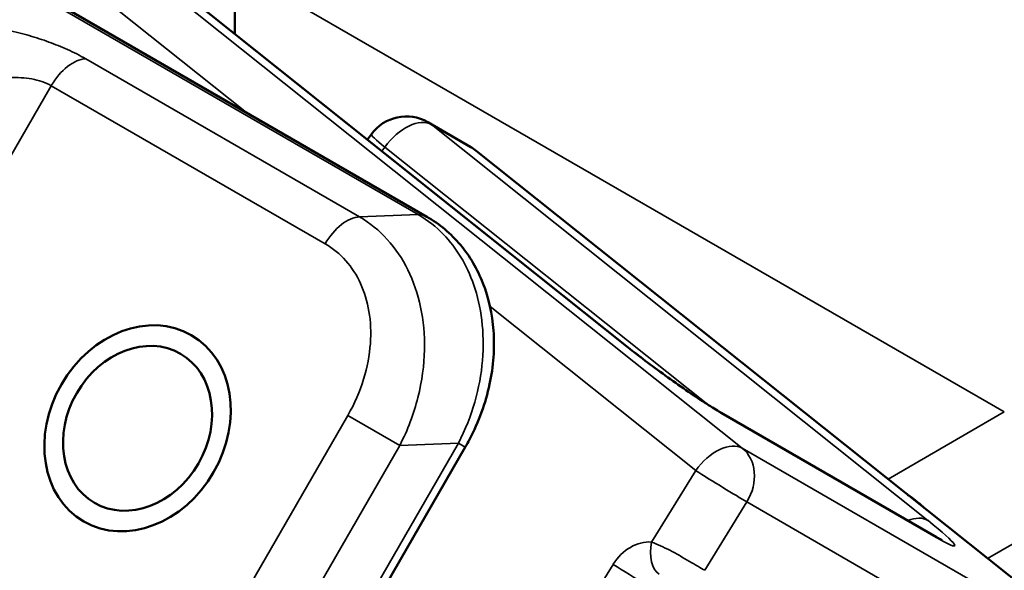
# Model space of a CAD drawing. Header units: millimetres. Extents: x 0 to 14369, y -869 to 2970.
# Tile 452 of 656: x 3584 to 3595, y 1040 to 1046. Entities that reach past the tile are written whole.
import ezdxf

# ---------------------------------------------------------------- set-up
doc = ezdxf.new("R2010")
doc.units = ezdxf.units.MM
doc.header["$LTSCALE"] = 10
doc.layers.add('Sichtbar (ISO)', color=7, linetype='Continuous', lineweight=50)
doc.layers.add('Sichtbar schmal (ISO)', color=7, linetype='Continuous', lineweight=35)

msp = doc.modelspace()

# ---------------------------------------------------------------- linework, layer by layer
at = {"layer": 'Sichtbar (ISO)'}
for p, q in [((3586.546, 1052.699), (3586.546, 1046.062)), ((3588.779, 1043.937), (3583.122, 1047.203)), ((3591.119, 1042.417), (3585.351, 1047.013)), ((3588.79, 1045.035), (3589.29, 1044.746)), ((3588.089, 1044.832), (3588.134, 1044.894)), ((3589.351, 1044.704), (3596.964, 1038.637)), ((3594.699, 1040.216), (3592.199, 1041.659)), ((3585.281, 1034.428), (3589.225, 1041.26))]:
    msp.add_line(p, q, dxfattribs=at)
for centre, start, end in [((3588.54, 1044.602), 60, 144.275), ((3589.04, 1044.313), 51.448, 60)]:
    msp.add_arc(centre, 0.5, start, end, dxfattribs=at)
for major_axis in [(-0.625, -1.083), (0.5, 0.866)]:
    msp.add_ellipse((3585.417, 1041.479), major_axis=major_axis, ratio=0.816497, dxfattribs=at)
for points, knots in [([(3588.779, 1043.937), (3588.926, 1043.853), (3589.059, 1043.741), (3589.278, 1043.479), (3589.367, 1043.327), (3589.498, 1042.992), (3589.539, 1042.805), (3589.568, 1042.411), (3589.552, 1042.199), (3589.461, 1041.772), (3589.381, 1041.553), (3589.259, 1041.32), (3589.242, 1041.29), (3589.225, 1041.26)], [0, 0, 0, 0, 0.0559152, 0.0559152, 0.1121025, 0.1121025, 0.1716398, 0.1716398, 0.2359053, 0.2359053, 0.3044698, 0.3044698, 0.3148931, 0.3148931, 0.3148931, 0.3148931]), ([(3591.119, 1042.417), (3591.178, 1042.37), (3591.245, 1042.318), (3591.39, 1042.208), (3591.469, 1042.15), (3591.629, 1042.035), (3591.711, 1041.977), (3591.866, 1041.871), (3591.94, 1041.821), (3592.07, 1041.737), (3592.126, 1041.702), (3592.181, 1041.669), (3592.19, 1041.664), (3592.199, 1041.659)], [3.141593, 3.141593, 3.141593, 3.141593, 3.435487, 3.435487, 3.741232, 3.741232, 4.050023, 4.050023, 4.356203, 4.356203, 4.650718, 4.650718, 4.712389, 4.712389, 4.712389, 4.712389]), ([(3594.767, 1040.179), (3594.767, 1040.179), (3594.766, 1040.179), (3594.762, 1040.181), (3594.753, 1040.186), (3594.731, 1040.198), (3594.717, 1040.206), (3594.7, 1040.215), (3594.699, 1040.216), (3594.699, 1040.216)], [1.2854342, 1.2854342, 1.2854342, 1.2854342, 1.3224823, 1.3224823, 1.4448738, 1.4448738, 1.5672652, 1.5672652, 1.5707963, 1.5707963, 1.5707963, 1.5707963])]:
    msp.add_open_spline(points, degree=3, knots=knots, dxfattribs=at)
msp.add_open_spline([(3594.365, 1040.708), (3594.428, 1040.666), (3594.488, 1040.618), (3594.544, 1040.566)], degree=3, dxfattribs=at)
at = {"layer": 'Sichtbar schmal (ISO)'}
for p, q in [((3588.679, 1043.961), (3583.022, 1047.227)), ((3592.444, 1041.249), (3584.831, 1047.316)), ((3586.684, 1045.147), (3584.29, 1047.055)), ((3591.099, 1042.431), (3585.331, 1047.027)), ((3586.546, 1046.832), (3595.488, 1041.669)), ((3584.815, 1045.771), (3587.997, 1043.934)), ((3580.279, 1038.296), (3584.415, 1045.459)), ((3584.415, 1045.459), (3587.597, 1043.622)), ((3588.831, 1045.007), (3589.331, 1044.718)), ((3588.831, 1045.007), (3594.599, 1040.41)), ((3588.256, 1044.699), (3588.29, 1044.746)), ((3588.29, 1044.746), (3592.044, 1041.754)), ((3589.331, 1044.718), (3596.944, 1038.651)), ((3588.679, 1043.961), (3587.997, 1043.934)), ((3589.365, 1043.011), (3589.365, 1043.011)), ((3591.902, 1040.989), (3589.513, 1042.893)), ((3587.86, 1041.628), (3584.522, 1035.846)), ((3587.86, 1041.628), (3588.463, 1041.279)), ((3594.74, 1040.188), (3592.24, 1041.631)), ((3594.138, 1040.89), (3595.488, 1041.669)), ((3588.463, 1041.279), (3585.125, 1035.498)), ((3585.201, 1034.474), (3589.145, 1041.306)), ((3589.145, 1041.306), (3588.463, 1041.279)), ((3589.145, 1041.306), (3589.225, 1041.26)), ((3592.444, 1041.249), (3596.944, 1038.651)), ((3591.39, 1040.158), (3591.902, 1040.989)), ((3592.007, 1039.83), (3592.497, 1040.625)), ((3592.497, 1040.625), (3596.997, 1038.027)), ((3596.158, 1040.467), (3595.294, 1039.968)), ((3590.943, 1039.899), (3590.629, 1039.388))]:
    msp.add_line(p, q, dxfattribs=at)
for centre, major_axis, ratio, start_param, end_param in [((3584.665, 1045.315), (0.25, 0.433), 0.57735, 0.349066, 1.570796), ((3588.54, 1044.602), (0.312, 0.391), 0.573047, 0.085962, 1.656759), ((3588.54, 1044.602), (0.25, 0.433), 0.816497, 6.161012, 6.283185), ((3588.54, 1044.602), (-0.406, 0.292), 0.070361, 0, 0.958839), ((3589.04, 1044.313), (0.25, 0.433), 0.816497, 6.161012, 6.283185), ((3589.04, 1044.313), (0.312, 0.391), 0.573047, 0, 0.085962), ((3587.847, 1043.478), (0.25, 0.433), 0.57735, 0.349066, 1.570796), ((3588.529, 1043.504), (0.25, 0.433), 0.57735, 6.283166, 6.632251), ((3591.599, 1042.142), (-0.812, 0.584), 0.070361, 0.958839, 2.529635), ((3590.808, 1042.026), (0.312, 0.391), 0.573047, 0, 0.085962), ((3591.949, 1041.226), (0.25, 0.433), 0.816497, 6.161012, 6.283185), ((3592.152, 1040.844), (0.312, 0.391), 0.573047, 0.085962, 1.656759), ((3592.152, 1040.844), (0.25, 0.433), 0.816497, 4.677482, 6.161012), ((3592.152, 1040.844), (0.426, -0.262), 0.020149, 4.097196, 5.667993), ((3594.308, 1040.005), (0.312, 0.391), 0.573047, 0.085962, 0.790454), ((3594.099, 1040.699), (0.812, -0.584), 0.070361, 5.671228, 7.242024), ((3591.288, 1039.68), (0.25, 0.433), 0.816497, 0.376611, 1.53589), ((3591.54, 1040.071), (-0.022, -0.299), 0.536888, 4.457979, 6.028768), ((3594.449, 1039.783), (0.25, 0.433), 0.816497, 6.161012, 6.283185), ((3591.093, 1039.812), (-0.255, 0.157), 0.020149, 0.955604, 2.5264)]:
    msp.add_ellipse(centre, major_axis=major_axis, ratio=ratio, start_param=start_param, end_param=end_param, dxfattribs=at)
for points, knots in [([(3583.426, 1046.153), (3583.496, 1046.156), (3583.572, 1046.152), (3583.654, 1046.143), (3583.735, 1046.134), (3583.823, 1046.12), (3583.909, 1046.102), (3583.995, 1046.084), (3584.08, 1046.063), (3584.159, 1046.04), (3584.238, 1046.017), (3584.313, 1045.993), (3584.386, 1045.966), (3584.459, 1045.939), (3584.532, 1045.911), (3584.604, 1045.878), (3584.675, 1045.846), (3584.747, 1045.81), (3584.815, 1045.771)], [0.0000004, 0.0000004, 0.0000004, 0.0000004, 0.1666667, 0.1666667, 0.1666667, 0.3333333, 0.3333333, 0.3333333, 0.5, 0.5, 0.5, 0.6666667, 0.6666667, 0.6666667, 0.8333333, 0.8333333, 0.8333333, 1, 1, 1, 1]), ([(3583.63, 1045.493), (3583.673, 1045.51), (3583.721, 1045.523), (3583.77, 1045.533), (3583.819, 1045.543), (3583.871, 1045.55), (3583.921, 1045.553), (3583.971, 1045.556), (3584.019, 1045.555), (3584.064, 1045.552), (3584.108, 1045.55), (3584.15, 1045.544), (3584.19, 1045.537), (3584.23, 1045.53), (3584.268, 1045.52), (3584.306, 1045.507), (3584.345, 1045.495), (3584.382, 1045.479), (3584.415, 1045.459)], [0.0000008, 0.0000008, 0.0000008, 0.0000008, 0.1666667, 0.1666667, 0.1666667, 0.3333333, 0.3333333, 0.3333333, 0.5, 0.5, 0.5, 0.6666667, 0.6666667, 0.6666667, 0.8333333, 0.8333333, 0.8333333, 1, 1, 1, 1]), ([(3587.997, 1043.934), (3588.117, 1043.865), (3588.225, 1043.776), (3588.319, 1043.673), (3588.413, 1043.569), (3588.493, 1043.451), (3588.558, 1043.319), (3588.623, 1043.188), (3588.673, 1043.042), (3588.706, 1042.887), (3588.739, 1042.732), (3588.755, 1042.567), (3588.751, 1042.391), (3588.747, 1042.214), (3588.723, 1042.026), (3588.675, 1041.838), (3588.627, 1041.65), (3588.557, 1041.461), (3588.463, 1041.279)], [0, 0, 0, 0, 0.1666667, 0.1666667, 0.1666667, 0.3333333, 0.3333333, 0.3333333, 0.5, 0.5, 0.5, 0.6666667, 0.6666667, 0.6666667, 0.8333333, 0.8333333, 0.8333333, 0.9999999, 0.9999999, 0.9999999, 0.9999999]), ([(3589.145, 1041.306), (3589.226, 1041.461), (3589.289, 1041.623), (3589.335, 1041.784), (3589.382, 1041.946), (3589.411, 1042.106), (3589.425, 1042.267), (3589.438, 1042.427), (3589.435, 1042.587), (3589.417, 1042.735), (3589.399, 1042.884), (3589.366, 1043.022), (3589.324, 1043.143), (3589.282, 1043.265), (3589.232, 1043.371), (3589.173, 1043.467), (3589.115, 1043.564), (3589.049, 1043.651), (3588.968, 1043.735), (3588.887, 1043.818), (3588.79, 1043.897), (3588.679, 1043.961)], [0, 0, 0, 0, 0.1428571, 0.1428571, 0.1428571, 0.2857143, 0.2857143, 0.2857143, 0.4285714, 0.4285714, 0.4285714, 0.5714286, 0.5714286, 0.5714286, 0.7142857, 0.7142857, 0.7142857, 0.8571429, 0.8571429, 0.8571429, 1, 1, 1, 1]), ([(3587.597, 1043.622), (3587.689, 1043.569), (3587.768, 1043.503), (3587.837, 1043.426), (3587.905, 1043.349), (3587.962, 1043.26), (3588.008, 1043.161), (3588.053, 1043.062), (3588.086, 1042.952), (3588.106, 1042.836), (3588.126, 1042.719), (3588.132, 1042.596), (3588.122, 1042.463), (3588.113, 1042.33), (3588.087, 1042.188), (3588.044, 1042.048), (3588.001, 1041.907), (3587.941, 1041.767), (3587.86, 1041.628)], [0, 0, 0, 0, 0.1666667, 0.1666667, 0.1666667, 0.3333333, 0.3333333, 0.3333333, 0.5, 0.5, 0.5, 0.6666667, 0.6666667, 0.6666667, 0.8333333, 0.8333333, 0.8333333, 1, 1, 1, 1]), ([(3592.007, 1039.83), (3591.984, 1039.843), (3591.957, 1039.859), (3591.928, 1039.876), (3591.898, 1039.894), (3591.865, 1039.913), (3591.831, 1039.933), (3591.796, 1039.954), (3591.76, 1039.975), (3591.723, 1039.996), (3591.685, 1040.017), (3591.647, 1040.038), (3591.608, 1040.058), (3591.569, 1040.079), (3591.529, 1040.098), (3591.493, 1040.115), (3591.456, 1040.132), (3591.422, 1040.146), (3591.39, 1040.158)], [0, 0, 0, 0, 0.1666667, 0.1666667, 0.1666667, 0.3333333, 0.3333333, 0.3333333, 0.5, 0.5, 0.5, 0.6666667, 0.6666667, 0.6666667, 0.8333333, 0.8333333, 0.8333333, 0.9999999, 0.9999999, 0.9999999, 0.9999999])]:
    msp.add_open_spline(points, degree=3, knots=knots, dxfattribs=at)

doc.saveas('drawing.dxf')
